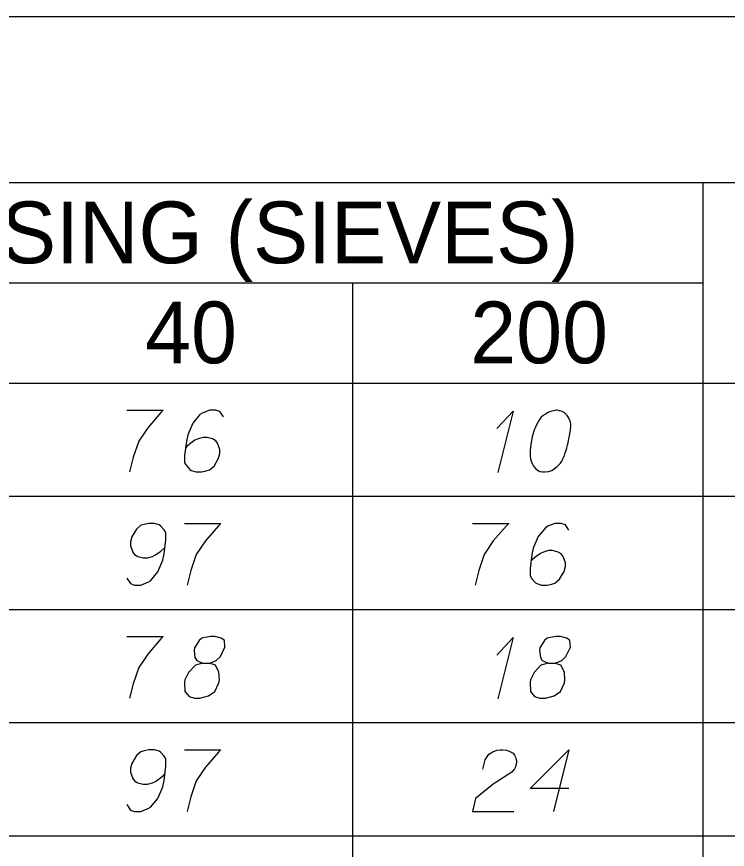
# Model space of a CAD drawing. Extents: x 2074207 to 2076812, y 516372 to 523312.
# Drawn here: x 2076678.5 to 2076733.8, y 517882.7 to 517947.4 of the extents above; entities that cross this region are included whole.
import ezdxf

# ---------------------------------------------------------------- set-up
doc = ezdxf.new("R2010")
doc.units = 0
for name, color, linetype in [('Prop DirtTable_ Soil Test Results - Outline (Major)', 7, 'Continuous'), ('Prop DirtTable_ Soil Test Results - Outline (Minor)', 7, 'Continuous'), ('Prop DirtTable_ Soil Test Results - Tx (Header - Small)', 7, 'Continuous'), ('Prop DirtTable_ Soil Test Results - Tx (Sample Data)', 7, 'Continuous')]:
    doc.layers.add(name, color=color, linetype=linetype)

msp = doc.modelspace()

# ---------------------------------------------------------------- linework, layer by layer
at = {"layer": 'Prop DirtTable_ Soil Test Results - Outline (Major)'}
for p, q in [((2076260.609, 517947.403), (2076811.903, 517947.403)), ((2076260.609, 517918.918), (2076811.903, 517918.918)), ((2076260.609, 517918.918), (2076811.903, 517918.918))]:
    msp.add_line(p, q, dxfattribs=at)
at = {"layer": 'Prop DirtTable_ Soil Test Results - Outline (Minor)'}
for p, q in [((2076260.609, 517934.518), (2076811.903, 517934.518)), ((2076731.93, 517934.518), (2076731.93, 517910.118)), ((2076526.074, 517926.718), (2076731.93, 517926.718)), ((2076704.671, 517926.718), (2076704.671, 517910.118)), ((2076260.609, 517910.118), (2076811.903, 517910.118)), ((2076260.609, 517910.118), (2076811.903, 517910.118)), ((2076704.671, 517910.118), (2076704.671, 517901.318)), ((2076731.93, 517910.118), (2076731.93, 517901.318)), ((2076260.609, 517901.318), (2076811.903, 517901.318)), ((2076260.609, 517901.318), (2076811.903, 517901.318)), ((2076704.671, 517901.318), (2076704.671, 517892.518)), ((2076731.93, 517901.318), (2076731.93, 517892.518)), ((2076260.609, 517892.518), (2076811.903, 517892.518)), ((2076260.609, 517892.518), (2076811.903, 517892.518)), ((2076704.671, 517892.518), (2076704.671, 517883.718)), ((2076731.93, 517892.518), (2076731.93, 517883.718)), ((2076260.609, 517883.718), (2076811.903, 517883.718)), ((2076260.609, 517883.718), (2076811.903, 517883.718)), ((2076704.671, 517883.718), (2076704.671, 517874.918)), ((2076731.93, 517883.718), (2076731.93, 517874.918))]:
    msp.add_line(p, q, dxfattribs=at)
at = {"layer": 'Prop DirtTable_ Soil Test Results - Tx (Sample Data)'}
for points in [[(2076687.116, 517916.807), (2076689.938, 517916.807), (2076689.761, 517916.618), (2076688.738, 517915.446), (2076688.033, 517914.388), (2076687.609, 517913.141), (2076687.327, 517912.007)], [(2076694.629, 517916.278), (2076694.347, 517916.693), (2076694.03, 517916.807), (2076693.536, 517916.807), (2076693.183, 517916.656), (2076692.971, 517916.58), (2076692.795, 517916.467), (2076692.231, 517915.786), (2076691.843, 517914.879), (2076691.737, 517914.388), (2076691.596, 517913.292), (2076691.596, 517912.725), (2076691.737, 517912.498), (2076692.019, 517912.196), (2076692.125, 517912.12), (2076692.478, 517912.007), (2076692.936, 517912.007), (2076693.289, 517912.082), (2076693.536, 517912.158), (2076693.889, 517912.46), (2076694.241, 517913.065), (2076694.347, 517913.443), (2076694.347, 517913.745), (2076694.171, 517914.237), (2076694.03, 517914.426), (2076693.783, 517914.577), (2076693.359, 517914.69), (2076693.042, 517914.69), (2076692.654, 517914.577), (2076692.407, 517914.463), (2076691.984, 517914.161), (2076691.772, 517913.972), (2076691.666, 517913.859)], [(2076715.9, 517915.371), (2076717.17, 517916.731), (2076715.971, 517911.969)], [(2076720.592, 517916.807), (2076720.522, 517916.807), (2076720.31, 517916.769), (2076720.169, 517916.731), (2076720.063, 517916.693), (2076719.887, 517916.618), (2076719.675, 517916.504), (2076719.499, 517916.391), (2076719.322, 517916.24), (2076719.216, 517916.089), (2076719.111, 517915.9), (2076719.005, 517915.711), (2076718.899, 517915.484), (2076718.828, 517915.333), (2076718.758, 517915.106), (2076718.652, 517914.728), (2076718.546, 517914.161), (2076718.476, 517913.708), (2076718.476, 517913.292), (2076718.511, 517912.989), (2076718.652, 517912.649), (2076718.758, 517912.46), (2076718.934, 517912.234), (2076719.146, 517912.082), (2076719.252, 517912.045), (2076719.463, 517912.007), (2076719.64, 517912.007), (2076719.922, 517912.045), (2076720.169, 517912.12), (2076720.345, 517912.234), (2076720.592, 517912.423), (2076720.698, 517912.536), (2076720.839, 517912.687), (2076720.945, 517912.838), (2076721.015, 517912.952), (2076721.086, 517913.141), (2076721.121, 517913.216), (2076721.192, 517913.405), (2076721.262, 517913.632), (2076721.333, 517913.859), (2076721.368, 517914.01), (2076721.403, 517914.123), (2076721.439, 517914.275), (2076721.509, 517914.615), (2076721.545, 517914.804), (2076721.58, 517914.993), (2076721.615, 517915.257), (2076721.65, 517915.597), (2076721.65, 517915.711), (2076721.615, 517915.862), (2076721.58, 517916.013), (2076721.474, 517916.24), (2076721.368, 517916.391), (2076721.262, 517916.504), (2076721.121, 517916.618), (2076720.98, 517916.693), (2076720.874, 517916.731), (2076720.769, 517916.769), (2076720.592, 517916.807)], [(2076687.116, 517903.736), (2076687.398, 517903.32), (2076687.715, 517903.207), (2076688.209, 517903.207), (2076688.562, 517903.358), (2076688.774, 517903.434), (2076688.95, 517903.547), (2076689.514, 517904.227), (2076689.902, 517905.134), (2076690.008, 517905.626), (2076690.149, 517906.722), (2076690.149, 517907.289), (2076690.008, 517907.515), (2076689.726, 517907.818), (2076689.62, 517907.893), (2076689.267, 517908.007), (2076688.809, 517908.007), (2076688.456, 517907.931), (2076688.209, 517907.856), (2076687.856, 517907.553), (2076687.504, 517906.949), (2076687.398, 517906.571), (2076687.398, 517906.268), (2076687.574, 517905.777), (2076687.715, 517905.588), (2076687.962, 517905.437), (2076688.386, 517905.323), (2076688.703, 517905.323), (2076689.091, 517905.437), (2076689.338, 517905.55), (2076689.761, 517905.852), (2076689.973, 517906.041), (2076690.079, 517906.155)], [(2076691.596, 517908.007), (2076694.418, 517908.007), (2076694.241, 517907.818), (2076693.218, 517906.646), (2076692.513, 517905.588), (2076692.089, 517904.341), (2076691.807, 517903.207)], [(2076713.996, 517908.007), (2076716.818, 517908.007), (2076716.641, 517907.818), (2076715.618, 517906.646), (2076714.913, 517905.588), (2076714.489, 517904.341), (2076714.207, 517903.207)], [(2076721.509, 517907.478), (2076721.227, 517907.893), (2076720.91, 517908.007), (2076720.416, 517908.007), (2076720.063, 517907.856), (2076719.851, 517907.78), (2076719.675, 517907.667), (2076719.111, 517906.986), (2076718.723, 517906.079), (2076718.617, 517905.588), (2076718.476, 517904.492), (2076718.476, 517903.925), (2076718.617, 517903.698), (2076718.899, 517903.396), (2076719.005, 517903.32), (2076719.358, 517903.207), (2076719.816, 517903.207), (2076720.169, 517903.282), (2076720.416, 517903.358), (2076720.769, 517903.66), (2076721.121, 517904.265), (2076721.227, 517904.643), (2076721.227, 517904.945), (2076721.051, 517905.437), (2076720.91, 517905.626), (2076720.663, 517905.777), (2076720.239, 517905.89), (2076719.922, 517905.89), (2076719.534, 517905.777), (2076719.287, 517905.663), (2076718.864, 517905.361), (2076718.652, 517905.172), (2076718.546, 517905.059)], [(2076687.116, 517899.207), (2076689.938, 517899.207), (2076689.761, 517899.018), (2076688.738, 517897.846), (2076688.033, 517896.788), (2076687.609, 517895.541), (2076687.327, 517894.407)], [(2076693.007, 517897.128), (2076693.5, 517897.128), (2076693.642, 517897.166), (2076694.065, 517897.355), (2076694.382, 517897.657), (2076694.735, 517898.375), (2076694.7, 517898.904), (2076694.453, 517899.093), (2076693.959, 517899.207), (2076693.606, 517899.207), (2076692.936, 517899.093), (2076692.724, 517898.904), (2076692.372, 517898.338), (2076692.336, 517898.149), (2076692.407, 517897.582), (2076692.548, 517897.355), (2076693.007, 517897.128), (2076692.442, 517896.977), (2076691.913, 517896.41), (2076691.631, 517895.843), (2076691.596, 517895.654), (2076691.631, 517894.936), (2076691.948, 517894.558), (2076692.372, 517894.407), (2076692.795, 517894.407), (2076693.465, 517894.596), (2076693.959, 517894.936), (2076694.277, 517895.616), (2076694.312, 517895.843), (2076694.277, 517896.448), (2076693.994, 517896.977), (2076693.5, 517897.128)], [(2076715.9, 517897.771), (2076717.17, 517899.131), (2076715.971, 517894.369)], [(2076719.887, 517897.128), (2076720.38, 517897.128), (2076720.522, 517897.166), (2076720.945, 517897.355), (2076721.262, 517897.657), (2076721.615, 517898.375), (2076721.58, 517898.904), (2076721.333, 517899.093), (2076720.839, 517899.207), (2076720.486, 517899.207), (2076719.816, 517899.093), (2076719.604, 517898.904), (2076719.252, 517898.338), (2076719.216, 517898.149), (2076719.287, 517897.582), (2076719.428, 517897.355), (2076719.887, 517897.128), (2076719.322, 517896.977), (2076718.793, 517896.41), (2076718.511, 517895.843), (2076718.476, 517895.654), (2076718.511, 517894.936), (2076718.828, 517894.558), (2076719.252, 517894.407), (2076719.675, 517894.407), (2076720.345, 517894.596), (2076720.839, 517894.936), (2076721.157, 517895.616), (2076721.192, 517895.843), (2076721.157, 517896.448), (2076720.874, 517896.977), (2076720.38, 517897.128)], [(2076687.116, 517886.136), (2076687.398, 517885.72), (2076687.715, 517885.607), (2076688.209, 517885.607), (2076688.562, 517885.758), (2076688.774, 517885.834), (2076688.95, 517885.947), (2076689.514, 517886.627), (2076689.902, 517887.534), (2076690.008, 517888.026), (2076690.149, 517889.122), (2076690.149, 517889.689), (2076690.008, 517889.915), (2076689.726, 517890.218), (2076689.62, 517890.293), (2076689.267, 517890.407), (2076688.809, 517890.407), (2076688.456, 517890.331), (2076688.209, 517890.256), (2076687.856, 517889.953), (2076687.504, 517889.349), (2076687.398, 517888.971), (2076687.398, 517888.668), (2076687.574, 517888.177), (2076687.715, 517887.988), (2076687.962, 517887.837), (2076688.386, 517887.723), (2076688.703, 517887.723), (2076689.091, 517887.837), (2076689.338, 517887.95), (2076689.761, 517888.252), (2076689.973, 517888.441), (2076690.079, 517888.555)], [(2076691.596, 517890.407), (2076694.418, 517890.407), (2076694.241, 517890.218), (2076693.218, 517889.046), (2076692.513, 517887.988), (2076692.089, 517886.741), (2076691.807, 517885.607)], [(2076714.807, 517888.895), (2076714.983, 517889.613), (2076715.266, 517890.067), (2076715.583, 517890.256), (2076715.9, 517890.369), (2076716.147, 517890.407), (2076716.324, 517890.407), (2076716.641, 517890.369), (2076716.853, 517890.293), (2076716.959, 517890.256), (2076717.17, 517890.142), (2076717.276, 517889.991), (2076717.347, 517889.84), (2076717.382, 517889.726), (2076717.417, 517889.575), (2076717.417, 517889.386), (2076717.382, 517889.197), (2076717.347, 517889.084), (2076717.276, 517888.933), (2076717.17, 517888.782), (2076717.065, 517888.668), (2076715.618, 517887.723), (2076714.243, 517886.627), (2076713.996, 517885.607), (2076717.206, 517885.607)], [(2076721.509, 517887.383), (2076718.476, 517887.383), (2076721.509, 517890.407), (2076720.31, 517885.607)]]:
    msp.add_lwpolyline(points, dxfattribs=at)

# ---------------------------------------------------------------- texts
at = {"layer": 'Prop DirtTable_ Soil Test Results - Tx (Header - Small)'}
for s, height, p in [('% PASSING (SIEVES)', 4.79998, (2076656.984, 517928.228)), ('40', 4.8, (2076688.534, 517920.453)), ('200', 4.8, (2076713.832, 517920.453))]:
    msp.add_text(s, height=height, dxfattribs=at).set_placement(p)

doc.saveas('drawing.dxf')
